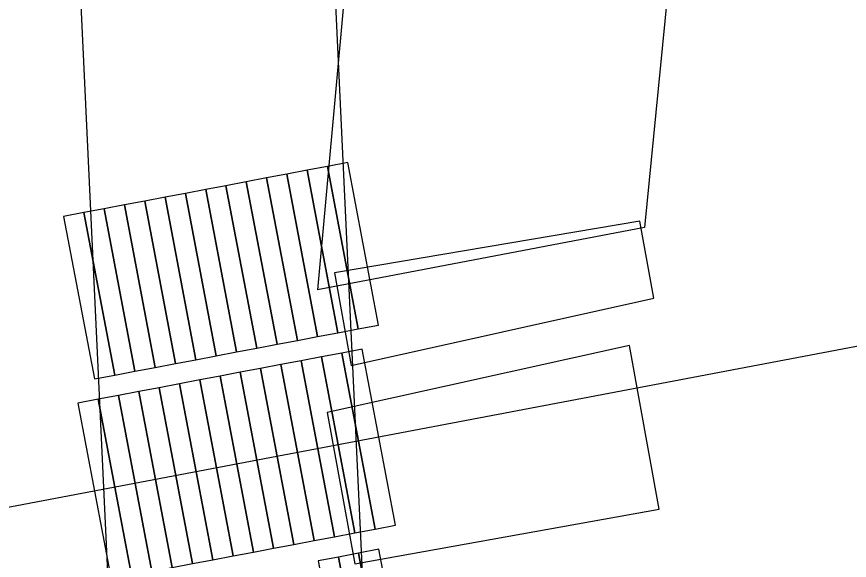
# Model space of a CAD drawing. Extents: x 6541740 to 6566395, y 5525066 to 5530361.
# Drawn here: x 6559095.64 to 6559101.69, y 5526524.92 to 5526528.87 of the extents above; entities that cross this region are included whole.
import ezdxf

# ---------------------------------------------------------------- set-up
doc = ezdxf.new("R2010")
doc.units = 0
for name, color, linetype in [('Domyślna', 7, 'Continuous'), ('TOR_PRZEK_P-komponent', 7, 'Continuous'), ('TOR_PS_OPIS_T-symbole geometrii', 7, 'Continuous'), ('TOR_PS_T-wypelnienia', 7, 'Continuous')]:
    doc.layers.add(name, color=color, linetype=linetype)

msp = doc.modelspace()

# ---------------------------------------------------------------- linework, layer by layer
at = {"layer": 'Domyślna'}
for points in [[(6559098.1224, 5526526.6046), (6559097.8989, 5526527.7836), (6559097.7515, 5526527.7557), (6559097.975, 5526526.5767)], [(6559098.1224, 5526526.6046), (6559097.8989, 5526527.7836), (6559097.7515, 5526527.7557), (6559097.975, 5526526.5767)], [(6559098.2698, 5526526.6325), (6559098.0463, 5526527.8115), (6559097.8989, 5526527.7836), (6559098.1224, 5526526.6046)], [(6559098.2698, 5526526.6325), (6559098.0463, 5526527.8115), (6559097.8989, 5526527.7836), (6559098.1224, 5526526.6046)], [(6559097.8276, 5526526.5487), (6559097.6042, 5526527.7277), (6559097.4568, 5526527.6998), (6559097.6803, 5526526.5208)], [(6559097.8276, 5526526.5487), (6559097.6042, 5526527.7277), (6559097.4568, 5526527.6998), (6559097.6803, 5526526.5208)], [(6559097.975, 5526526.5767), (6559097.7515, 5526527.7557), (6559097.6042, 5526527.7277), (6559097.8276, 5526526.5487)], [(6559097.975, 5526526.5767), (6559097.7515, 5526527.7557), (6559097.6042, 5526527.7277), (6559097.8276, 5526526.5487)], [(6559097.5329, 5526526.4929), (6559097.3094, 5526527.6719), (6559097.162, 5526527.6439), (6559097.3855, 5526526.4649)], [(6559097.5329, 5526526.4929), (6559097.3094, 5526527.6719), (6559097.162, 5526527.6439), (6559097.3855, 5526526.4649)], [(6559097.6803, 5526526.5208), (6559097.4568, 5526527.6998), (6559097.3094, 5526527.6719), (6559097.5329, 5526526.4929)], [(6559097.6803, 5526526.5208), (6559097.4568, 5526527.6998), (6559097.3094, 5526527.6719), (6559097.5329, 5526526.4929)], [(6559097.2381, 5526526.437), (6559097.0147, 5526527.616), (6559096.8673, 5526527.5881), (6559097.0908, 5526526.4091)], [(6559097.2381, 5526526.437), (6559097.0147, 5526527.616), (6559096.8673, 5526527.5881), (6559097.0908, 5526526.4091)], [(6559097.3855, 5526526.4649), (6559097.162, 5526527.6439), (6559097.0147, 5526527.616), (6559097.2381, 5526526.437)], [(6559097.3855, 5526526.4649), (6559097.162, 5526527.6439), (6559097.0147, 5526527.616), (6559097.2381, 5526526.437)], [(6559096.9434, 5526526.3811), (6559096.7199, 5526527.5601), (6559096.5725, 5526527.5322), (6559096.796, 5526526.3532)], [(6559096.9434, 5526526.3811), (6559096.7199, 5526527.5601), (6559096.5725, 5526527.5322), (6559096.796, 5526526.3532)], [(6559097.0908, 5526526.4091), (6559096.8673, 5526527.5881), (6559096.7199, 5526527.5601), (6559096.9434, 5526526.3811)], [(6559097.0908, 5526526.4091), (6559096.8673, 5526527.5881), (6559096.7199, 5526527.5601), (6559096.9434, 5526526.3811)], [(6559096.6486, 5526526.3253), (6559096.4251, 5526527.5043), (6559096.2778, 5526527.4763), (6559096.5013, 5526526.2973)], [(6559096.6486, 5526526.3253), (6559096.4251, 5526527.5043), (6559096.2778, 5526527.4763), (6559096.5013, 5526526.2973)], [(6559096.796, 5526526.3532), (6559096.5725, 5526527.5322), (6559096.4251, 5526527.5043), (6559096.6486, 5526526.3253)], [(6559096.796, 5526526.3532), (6559096.5725, 5526527.5322), (6559096.4251, 5526527.5043), (6559096.6486, 5526526.3253)], [(6559096.3539, 5526526.2694), (6559096.1304, 5526527.4484), (6559095.983, 5526527.4205), (6559096.2065, 5526526.2414)], [(6559096.3539, 5526526.2694), (6559096.1304, 5526527.4484), (6559095.983, 5526527.4205), (6559096.2065, 5526526.2414)], [(6559096.5013, 5526526.2973), (6559096.2778, 5526527.4763), (6559096.1304, 5526527.4484), (6559096.3539, 5526526.2694)], [(6559096.5013, 5526526.2973), (6559096.2778, 5526527.4763), (6559096.1304, 5526527.4484), (6559096.3539, 5526526.2694)], [(6559098.3924, 5526525.18), (6559098.1503, 5526526.4572), (6559098.0029, 5526526.4293), (6559098.2451, 5526525.152)], [(6559098.3924, 5526525.18), (6559098.1503, 5526526.4572), (6559098.0029, 5526526.4293), (6559098.2451, 5526525.152)], [(6559098.0977, 5526525.1241), (6559097.8556, 5526526.4014), (6559097.7082, 5526526.3734), (6559097.9503, 5526525.0962)], [(6559098.0977, 5526525.1241), (6559097.8556, 5526526.4014), (6559097.7082, 5526526.3734), (6559097.9503, 5526525.0962)], [(6559098.2451, 5526525.152), (6559098.0029, 5526526.4293), (6559097.8556, 5526526.4014), (6559098.0977, 5526525.1241)], [(6559098.2451, 5526525.152), (6559098.0029, 5526526.4293), (6559097.8556, 5526526.4014), (6559098.0977, 5526525.1241)], [(6559097.8029, 5526525.0682), (6559097.5608, 5526526.3455), (6559097.4134, 5526526.3176), (6559097.6556, 5526525.0403)], [(6559097.8029, 5526525.0682), (6559097.5608, 5526526.3455), (6559097.4134, 5526526.3176), (6559097.6556, 5526525.0403)], [(6559097.9503, 5526525.0962), (6559097.7082, 5526526.3734), (6559097.5608, 5526526.3455), (6559097.8029, 5526525.0682)], [(6559097.9503, 5526525.0962), (6559097.7082, 5526526.3734), (6559097.5608, 5526526.3455), (6559097.8029, 5526525.0682)], [(6559097.5082, 5526525.0124), (6559097.2661, 5526526.2896), (6559097.1187, 5526526.2617), (6559097.3608, 5526524.9844)], [(6559097.5082, 5526525.0124), (6559097.2661, 5526526.2896), (6559097.1187, 5526526.2617), (6559097.3608, 5526524.9844)], [(6559097.6556, 5526525.0403), (6559097.4134, 5526526.3176), (6559097.2661, 5526526.2896), (6559097.5082, 5526525.0124)], [(6559097.6556, 5526525.0403), (6559097.4134, 5526526.3176), (6559097.2661, 5526526.2896), (6559097.5082, 5526525.0124)], [(6559097.2134, 5526524.9565), (6559096.9713, 5526526.2337), (6559096.8239, 5526526.2058), (6559097.0661, 5526524.9286)], [(6559097.2134, 5526524.9565), (6559096.9713, 5526526.2337), (6559096.8239, 5526526.2058), (6559097.0661, 5526524.9286)], [(6559097.3608, 5526524.9844), (6559097.1187, 5526526.2617), (6559096.9713, 5526526.2337), (6559097.2134, 5526524.9565)], [(6559097.3608, 5526524.9844), (6559097.1187, 5526526.2617), (6559096.9713, 5526526.2337), (6559097.2134, 5526524.9565)], [(6559096.7713, 5526524.8727), (6559096.5292, 5526526.1499), (6559096.3818, 5526526.122), (6559096.6239, 5526524.8447)], [(6559096.7713, 5526524.8727), (6559096.5292, 5526526.1499), (6559096.3818, 5526526.122), (6559096.6239, 5526524.8447)], [(6559096.9187, 5526524.9006), (6559096.6766, 5526526.1779), (6559096.5292, 5526526.1499), (6559096.7713, 5526524.8727)], [(6559096.9187, 5526524.9006), (6559096.6766, 5526526.1779), (6559096.5292, 5526526.1499), (6559096.7713, 5526524.8727)], [(6559097.0661, 5526524.9286), (6559096.8239, 5526526.2058), (6559096.6766, 5526526.1779), (6559096.9187, 5526524.9006)], [(6559097.0661, 5526524.9286), (6559096.8239, 5526526.2058), (6559096.6766, 5526526.1779), (6559096.9187, 5526524.9006)], [(6559096.4765, 5526524.8168), (6559096.2344, 5526526.0941), (6559096.0871, 5526526.0661), (6559096.3292, 5526524.7889)], [(6559096.4765, 5526524.8168), (6559096.2344, 5526526.0941), (6559096.0871, 5526526.0661), (6559096.3292, 5526524.7889)], [(6559096.6239, 5526524.8447), (6559096.3818, 5526526.122), (6559096.2344, 5526526.0941), (6559096.4765, 5526524.8168)], [(6559096.6239, 5526524.8447), (6559096.3818, 5526526.122), (6559096.2344, 5526526.0941), (6559096.4765, 5526524.8168)], [(6559098.4965, 5526523.8257), (6559098.273, 5526525.0047), (6559098.1256, 5526524.9767), (6559098.3491, 5526523.7977)], [(6559098.4965, 5526523.8257), (6559098.273, 5526525.0047), (6559098.1256, 5526524.9767), (6559098.3491, 5526523.7977)], [(6559098.2017, 5526523.7698), (6559097.9782, 5526524.9488), (6559097.8309, 5526524.9209), (6559098.0543, 5526523.7419)], [(6559098.2017, 5526523.7698), (6559097.9782, 5526524.9488), (6559097.8309, 5526524.9209), (6559098.0543, 5526523.7419)], [(6559098.3491, 5526523.7977), (6559098.1256, 5526524.9767), (6559097.9782, 5526524.9488), (6559098.2017, 5526523.7698)], [(6559098.3491, 5526523.7977), (6559098.1256, 5526524.9767), (6559097.9782, 5526524.9488), (6559098.2017, 5526523.7698)]]:
    msp.add_lwpolyline(points, close=True, dxfattribs=at)
at = {"layer": 'TOR_PRZEK_P-komponent'}
msp.add_line((6559263.5488, 5526557.1474), (6557908.1932, 5526300.2359), dxfattribs=at)
at = {"layer": 'TOR_PS_OPIS_T-symbole geometrii'}
for p, q in [((6559095.7613, 5526536.3219), (6559096.8249, 5526513.6748)), ((6559095.7613, 5526536.3219), (6559096.8249, 5526513.6748)), ((6559097.7314, 5526533.7727), (6559098.8105, 5526510.7953)), ((6559097.7314, 5526533.7727), (6559098.8105, 5526510.7953))]:
    msp.add_line(p, q, dxfattribs=at)
at = {"layer": 'TOR_PS_T-wypelnienia'}
for p, q in [((6559101.6371, 5526541.8836), (6559100.2003, 5526527.3398)), ((6559101.6371, 5526541.8836), (6559100.2003, 5526527.3398)), ((6559098.5716, 5526535.1119), (6559097.8275, 5526526.8887)), ((6559098.5716, 5526535.1119), (6559097.8275, 5526526.8887)), ((6559100.2003, 5526527.3398), (6559097.8275, 5526526.8887)), ((6559100.2003, 5526527.3398), (6559097.8275, 5526526.8887))]:
    msp.add_line(p, q, dxfattribs=at)
for points in [[(6559100.2679, 5526526.8265), (6559100.1678, 5526527.3855), (6559097.9507, 5526527.0112)], [(6559100.2679, 5526526.8265), (6559100.1678, 5526527.3855), (6559097.9507, 5526527.0112)], [(6559097.9507, 5526527.0112), (6559098.0704, 5526526.3382), (6559100.2679, 5526526.8265)], [(6559097.9507, 5526527.0112), (6559098.0704, 5526526.3382), (6559100.2679, 5526526.8265)], [(6559100.0916, 5526526.4846), (6559097.896, 5526525.9982), (6559098.0981, 5526524.8986), (6559100.3082, 5526525.297)], [(6559100.0916, 5526526.4846), (6559097.896, 5526525.9982), (6559098.0981, 5526524.8986), (6559100.3082, 5526525.297)], [(6559100.3082, 5526525.297), (6559100.0916, 5526526.4846)], [(6559100.3082, 5526525.297), (6559100.0916, 5526526.4846)]]:
    msp.add_lwpolyline(points, dxfattribs=at)

doc.saveas('drawing.dxf')
